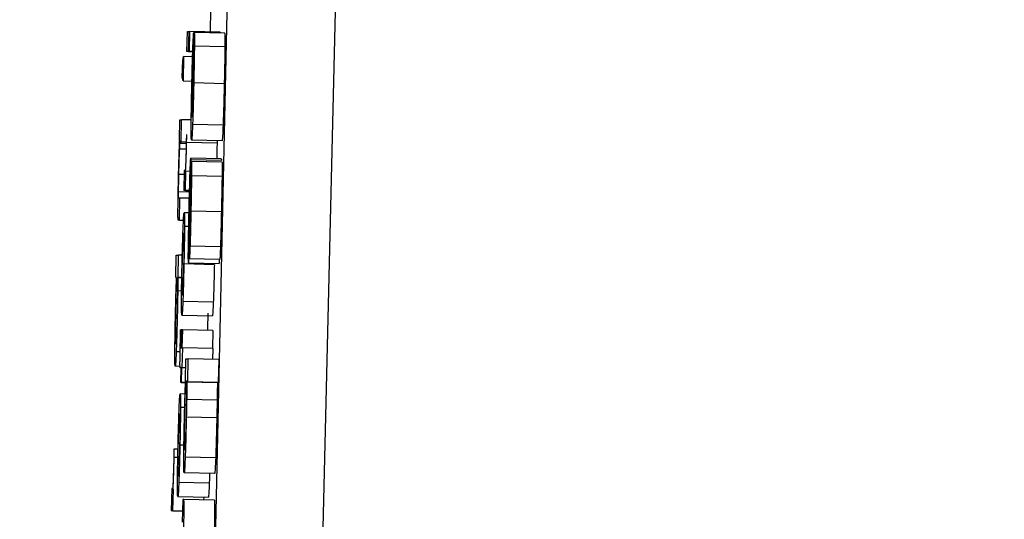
# Model space of a CAD drawing. Header units: inches. Extents: x 170 to 288, y 234 to 248.
# Tile 336 of 480: x 234.8075 to 234.8287, y 243.894 to 243.9047. Entities that reach past the tile are written whole.
import ezdxf

# ---------------------------------------------------------------- set-up
doc = ezdxf.new("R2010")
doc.units = ezdxf.units.IN
doc.header["$LTSCALE"] = 0.25
doc.header["$MEASUREMENT"] = 0
doc.layers.add('ANNOTATIONS', color=1, linetype='Continuous')
doc.layers.add('STANDARD Z GUIDE MOTOR LH', color=7, linetype='Continuous')
doc.styles.add('ARIAL', font='arial.ttf', dxfattribs={"height": 0.09375})
doc.dimstyles.new('STANDARD$0', dxfattribs={"dimtxt": 0.09375, "dimasz": 0.09375, "dimexe": 0.03125, "dimexo": 0.046875, "dimgap": 0.09, "dimtad": 0, "dimtih": 1, "dimtoh": 1, "dimdec": 4, "dimzin": 0, "dimdsep": 46, "dimtxsty": 'ARIAL', "dimcen": 0.09, "dimadec": 0, "dimazin": 0, "dimtfac": 1, "dimtdec": 4, "dimtofl": 0, "dimtmove": 0, "dimatfit": 1, "dimfxl": 1, "dimtolj": 1, "dimtzin": 0, "dimarcsym": 0})

# ---------------------------------------------------------------- blocks, each defined once
blk = doc.blocks.new('*D51')
at = {"layer": 'ANNOTATIONS', "color": 0, "lineweight": -2, "transparency": 16777216}
for p, q in [((234.124623, 244.143778), (235.83956, 244.143778)), ((235.80831, 244.050028), (235.80831, 242.280117)), ((235.80831, 240.233194), (235.80831, 242.003105)), ((234.530873, 240.139444), (235.83956, 240.139444))]:
    blk.add_line(p, q, dxfattribs=at)
at = {"layer": 'ANNOTATIONS', "color": 0, "transparency": 16777216}
for points in [[(235.792685, 244.050028), (235.823935, 244.050028), (235.80831, 244.143778)], [(235.792685, 240.233194), (235.823935, 240.233194), (235.80831, 240.139444)]]:
    blk.add_solid(points, dxfattribs=at)
at = {"layer": 'defpoints', "color": 0, "transparency": 16777216}
for p in [(234.077748, 244.143778), (235.80831, 244.143778), (234.483998, 240.139444)]:
    blk.add_point(p, dxfattribs=at)
at = {"layer": 'ANNOTATIONS', "color": 0, "transparency": 16777216, "insert": (235.80831, 242.141611), "char_height": 0.09375, "attachment_point": 5, "style": 'ARIAL'}
blk.add_mtext('\\A1;OPENING HEIGHT', dxfattribs=at)

msp = doc.modelspace()

# ---------------------------------------------------------------- linework, layer by layer
at = {"layer": 'STANDARD Z GUIDE MOTOR LH'}
for p, q in [((234.810313, 243.829103), (234.812678, 243.937195)), ((234.815066, 243.937238), (234.812482, 243.829118)), ((234.811614, 243.904967), (234.811603, 243.904478)), ((234.811105, 243.904057), (234.811115, 243.904488)), ((234.811115, 243.904488), (234.811151, 243.904488)), ((234.811142, 243.904057), (234.811151, 243.904488)), ((234.811148, 243.904057), (234.811158, 243.904488)), ((234.811158, 243.904488), (234.811151, 243.904488)), ((234.811165, 243.904488), (234.811155, 243.904057)), ((234.811158, 243.904488), (234.811165, 243.904488)), ((234.811821, 243.904474), (234.811165, 243.904488)), ((234.811252, 243.904464), (234.811241, 243.903973)), ((234.811252, 243.903973), (234.811263, 243.904464)), ((234.811263, 243.904464), (234.811252, 243.904464)), ((234.811919, 243.904449), (234.811263, 243.904464)), ((234.811821, 243.904474), (234.81182, 243.904451)), ((234.811923, 243.904155), (234.811267, 243.904169)), ((234.811007, 243.903505), (234.811015, 243.903867)), ((234.811015, 243.903867), (234.811035, 243.903947)), ((234.811035, 243.903947), (234.811023, 243.903426)), ((234.811228, 243.903943), (234.811035, 243.903947)), ((234.811232, 243.904054), (234.811105, 243.904057)), ((234.811142, 243.904057), (234.811105, 243.904057)), ((234.811142, 243.904057), (234.811232, 243.904055)), ((234.811232, 243.904055), (234.811148, 243.904057)), ((234.811155, 243.904057), (234.811148, 243.904057)), ((234.811155, 243.904057), (234.811232, 243.904056)), ((234.811023, 243.903426), (234.811007, 243.903505)), ((234.811023, 243.903426), (234.811214, 243.903421)), ((234.811909, 243.903365), (234.811253, 243.90338)), ((234.810944, 243.902146), (234.810954, 243.90259)), ((234.810954, 243.90259), (234.810991, 243.90259)), ((234.81098, 243.902111), (234.810991, 243.90259)), ((234.811199, 243.902586), (234.810991, 243.90259)), ((234.811884, 243.902473), (234.811228, 243.902488)), ((234.811103, 243.902262), (234.811096, 243.902262)), ((234.81095, 243.902146), (234.810944, 243.902146)), ((234.811089, 243.901953), (234.810949, 243.901957)), ((234.811092, 243.902078), (234.810955, 243.902081)), ((234.810962, 243.902111), (234.81098, 243.902111)), ((234.811092, 243.902108), (234.810962, 243.902111)), ((234.811092, 243.902109), (234.81098, 243.902111)), ((234.811755, 243.902088), (234.811099, 243.902102)), ((234.811861, 243.902136), (234.811205, 243.90215)), ((234.811756, 243.902138), (234.811755, 243.902088)), ((234.811846, 243.901745), (234.81119, 243.901759)), ((234.811848, 243.901709), (234.811192, 243.901723)), ((234.811193, 243.901199), (234.811204, 243.90169)), ((234.811204, 243.90169), (234.811205, 243.90169)), ((234.811861, 243.901676), (234.811205, 243.90169)), ((234.811046, 243.90141), (234.810933, 243.901413)), ((234.811048, 243.901498), (234.811038, 243.901067)), ((234.811067, 243.901498), (234.811048, 243.901498)), ((234.811075, 243.901067), (234.811084, 243.90148)), ((234.811084, 243.90148), (234.811078, 243.90148)), ((234.811175, 243.901478), (234.811084, 243.90148)), ((234.811199, 243.90149), (234.811192, 243.901491)), ((234.811862, 243.901368), (234.811206, 243.901383)), ((234.811162, 243.901029), (234.810926, 243.901034)), ((234.810953, 243.900904), (234.81093, 243.900904)), ((234.810943, 243.900425), (234.810953, 243.900904)), ((234.811159, 243.9009), (234.810953, 243.900904)), ((234.811075, 243.901067), (234.811038, 243.901067)), ((234.811163, 243.901065), (234.811038, 243.901067)), ((234.811075, 243.901067), (234.811163, 243.901066)), ((234.811181, 243.9009), (234.811175, 243.900537)), ((234.811163, 243.900315), (234.811174, 243.900849)), ((234.811151, 243.900585), (234.811046, 243.900587)), ((234.81117, 243.900667), (234.811159, 243.900668)), ((234.811848, 243.900607), (234.811192, 243.900622)), ((234.810943, 243.900425), (234.810919, 243.900425)), ((234.811032, 243.900423), (234.810919, 243.900425)), ((234.810943, 243.900425), (234.811032, 243.900423)), ((234.811145, 243.900293), (234.811054, 243.900295)), ((234.811168, 243.900098), (234.811169, 243.900087)), ((234.811152, 243.900003), (234.811141, 243.899512)), ((234.811828, 243.899855), (234.811172, 243.89987)), ((234.810864, 243.899196), (234.810875, 243.899675)), ((234.810875, 243.899675), (234.810926, 243.899675)), ((234.810916, 243.899196), (234.810926, 243.899675)), ((234.811007, 243.899673), (234.810926, 243.899675)), ((234.811697, 243.89947), (234.811041, 243.899485)), ((234.811141, 243.899512), (234.811797, 243.899498)), ((234.811814, 243.899582), (234.811158, 243.899597)), ((234.811799, 243.899582), (234.811797, 243.899498)), ((234.810883, 243.899196), (234.810864, 243.899196)), ((234.810911, 243.899196), (234.810916, 243.899196)), ((234.810911, 243.899196), (234.810996, 243.899194)), ((234.810996, 243.899194), (234.810916, 243.899196)), ((234.810992, 243.898902), (234.810909, 243.898904)), ((234.811674, 243.898664), (234.811018, 243.898679)), ((234.810998, 243.898381), (234.811653, 243.898366)), ((234.810971, 243.898069), (234.810977, 243.898069)), ((234.811003, 243.898068), (234.810977, 243.898069)), ((234.810994, 243.89768), (234.811003, 243.898069)), ((234.811008, 243.898069), (234.811, 243.89768)), ((234.811003, 243.898069), (234.811008, 243.898069)), ((234.811664, 243.898054), (234.811008, 243.898069)), ((234.811664, 243.898054), (234.811656, 243.897666)), ((234.810995, 243.897737), (234.81097, 243.897738)), ((234.810999, 243.897909), (234.810973, 243.897909)), ((234.81096, 243.897593), (234.810876, 243.897595)), ((234.810972, 243.89768), (234.810994, 243.89768)), ((234.811009, 243.89768), (234.811, 243.897249)), ((234.811, 243.89768), (234.811009, 243.89768)), ((234.811665, 243.897666), (234.811009, 243.89768)), ((234.811665, 243.897666), (234.81166, 243.89743)), ((234.811072, 243.896974), (234.811082, 243.897442)), ((234.811082, 243.897442), (234.811134, 243.897442)), ((234.811123, 243.896951), (234.811134, 243.897442)), ((234.81179, 243.897427), (234.811134, 243.897442)), ((234.81179, 243.897427), (234.811779, 243.896936)), ((234.810958, 243.897281), (234.810854, 243.897283)), ((234.810985, 243.897249), (234.810963, 243.897249)), ((234.810985, 243.897249), (234.810963, 243.897249)), ((234.810978, 243.896935), (234.810985, 243.897249)), ((234.81099, 243.897249), (234.810983, 243.896935)), ((234.811, 243.897249), (234.81099, 243.897249)), ((234.811078, 243.897247), (234.81099, 243.897249)), ((234.811078, 243.897248), (234.811, 243.897249)), ((234.810983, 243.896935), (234.810978, 243.896935)), ((234.811075, 243.896933), (234.810978, 243.896935)), ((234.810983, 243.896935), (234.811075, 243.896933)), ((234.811077, 243.896974), (234.811072, 243.896974)), ((234.811106, 243.896951), (234.811123, 243.896951)), ((234.811106, 243.896951), (234.811762, 243.896936)), ((234.811779, 243.896936), (234.811123, 243.896951)), ((234.811779, 243.896936), (234.811762, 243.896936)), ((234.811067, 243.896686), (234.81096, 243.896688)), ((234.811757, 243.896557), (234.811101, 243.896572)), ((234.811058, 243.896394), (234.810967, 243.896396)), ((234.811749, 243.896177), (234.811093, 243.896192)), ((234.810834, 243.8955), (234.810827, 243.8955)), ((234.810914, 243.895498), (234.810834, 243.8955)), ((234.811042, 243.895584), (234.810954, 243.895586)), ((234.81091, 243.895321), (234.810831, 243.895323)), ((234.811725, 243.89531), (234.811069, 243.895325)), ((234.811702, 243.894976), (234.811046, 243.89499)), ((234.811587, 243.894765), (234.810931, 243.89478)), ((234.810778, 243.894652), (234.810767, 243.894173)), ((234.810797, 243.894652), (234.810778, 243.894652)), ((234.810804, 243.894173), (234.810814, 243.894632)), ((234.810814, 243.894632), (234.810808, 243.894632)), ((234.810911, 243.894482), (234.811567, 243.894467)), ((234.811015, 243.89442), (234.811004, 243.893929)), ((234.81104, 243.89442), (234.811015, 243.89442)), ((234.811696, 243.894405), (234.81104, 243.89442)), ((234.811467, 243.894469), (234.811465, 243.894411)), ((234.810804, 243.894173), (234.810767, 243.894173)), ((234.81101, 243.894168), (234.810767, 243.894173)), ((234.810804, 243.894173), (234.81101, 243.894168))]:
    msp.add_line(p, q, dxfattribs=at)
for points, knots in [([(234.811233, 243.904098), (234.811235, 243.904157), (234.811241, 243.904309), (234.811247, 243.904418), (234.811251, 243.904452), (234.811252, 243.904464)], [0, 0, 0, 0, 0.29747, 0.759788, 1, 1, 1, 1]), ([(234.811263, 243.904464), (234.811264, 243.904458), (234.811267, 243.904443), (234.811268, 243.904337), (234.811267, 243.904216), (234.811267, 243.904169)], [0, 0, 0, 0, 0.310645, 0.736942, 1, 1, 1, 1]), ([(234.811919, 243.904449), (234.81192, 243.904443), (234.811923, 243.904428), (234.811924, 243.904322), (234.811923, 243.904201), (234.811923, 243.904155)], [0, 0, 0, 0, 0.310645, 0.736942, 1, 1, 1, 1]), ([(234.811212, 243.903342), (234.811216, 243.903475), (234.811221, 243.903721), (234.811229, 243.90397), (234.811232, 243.904076), (234.811233, 243.904098)], [0, 0, 0, 0, 0.4847839, 0.8900819, 1, 1, 1, 1]), ([(234.811267, 243.904169), (234.811266, 243.904088), (234.811264, 243.903925), (234.811259, 243.90364), (234.811255, 243.903458), (234.811253, 243.90338)], [0, 0, 0, 0, 0.365736, 0.730289, 1, 1, 1, 1]), ([(234.811923, 243.904155), (234.811922, 243.904073), (234.81192, 243.903911), (234.811915, 243.903626), (234.811911, 243.903443), (234.811909, 243.903365)], [0, 0, 0, 0, 0.3657373, 0.730288, 1, 1, 1, 1]), ([(234.811241, 243.903973), (234.811239, 243.903946), (234.811236, 243.903895), (234.811231, 243.903801), (234.811229, 243.903731), (234.811229, 243.903717)], [0, 0, 0, 0, 0.4853513, 0.8993161, 1, 1, 1, 1]), ([(234.811254, 243.903742), (234.811254, 243.903772), (234.811255, 243.903862), (234.811254, 243.903927), (234.811253, 243.90396), (234.811252, 243.903973)], [0, 0, 0, 0, 0.239236, 0.7007, 1, 1, 1, 1]), ([(234.811229, 243.903717), (234.811227, 243.903667), (234.811224, 243.903565), (234.81122, 243.903421), (234.811218, 243.903342), (234.811218, 243.903324)], [0, 0, 0, 0, 0.437438, 0.874699, 1, 1, 1, 1]), ([(234.811247, 243.903354), (234.811249, 243.903444), (234.811252, 243.903584), (234.811253, 243.9037), (234.811254, 243.903742)], [0, 0, 0, 0, 0.637135, 1, 1, 1, 1]), ([(234.811198, 243.902465), (234.811199, 243.902545), (234.8112, 243.902706), (234.811206, 243.903024), (234.81121, 243.90324), (234.811212, 243.903342)], [0, 0, 0, 0, 0.344912, 0.690117, 1, 1, 1, 1]), ([(234.811218, 243.903324), (234.811216, 243.903252), (234.811214, 243.903119), (234.811211, 243.902945), (234.81121, 243.902857), (234.81121, 243.902819), (234.81121, 243.902815)], [0, 0, 0, 0, 0.357957, 0.660976, 0.96345, 1, 1, 1, 1]), ([(234.811253, 243.90338), (234.81125, 243.903247), (234.811244, 243.902981), (234.811235, 243.902675), (234.81123, 243.902537), (234.811228, 243.902488)], [0, 0, 0, 0, 0.390224, 0.782938, 1, 1, 1, 1]), ([(234.811231, 243.902828), (234.811233, 243.902873), (234.811236, 243.902956), (234.811242, 243.903135), (234.811245, 243.903271), (234.811247, 243.903344), (234.811247, 243.903354)], [0, 0, 0, 0, 0.353615, 0.652517, 0.950859, 1, 1, 1, 1]), ([(234.811909, 243.903365), (234.811906, 243.903233), (234.8119, 243.902967), (234.811891, 243.902661), (234.811885, 243.902522), (234.811884, 243.902473)], [0, 0, 0, 0, 0.3902258, 0.7829398, 1, 1, 1, 1]), ([(234.81121, 243.902815), (234.811211, 243.902757), (234.811211, 243.90265), (234.811215, 243.902644), (234.811216, 243.902641)], [0, 0, 0, 0, 0.540879, 1, 1, 1, 1]), ([(234.811216, 243.902641), (234.811218, 243.902645), (234.81122, 243.902652), (234.811225, 243.90271), (234.811229, 243.902788), (234.811231, 243.902828)], [0, 0, 0, 0, 0.379762, 0.684008, 1, 1, 1, 1]), ([(234.811205, 243.90215), (234.811203, 243.90216), (234.811198, 243.902177), (234.811198, 243.902376), (234.811198, 243.902465)], [0, 0, 0, 0, 0.554358, 1, 1, 1, 1]), ([(234.811228, 243.902488), (234.811225, 243.902421), (234.811218, 243.902252), (234.811211, 243.902162), (234.811207, 243.902153), (234.811205, 243.90215)], [0, 0, 0, 0, 0.305468, 0.770345, 1, 1, 1, 1]), ([(234.811884, 243.902473), (234.811881, 243.902406), (234.811874, 243.902238), (234.811866, 243.902147), (234.811863, 243.902139), (234.811861, 243.902136)], [0, 0, 0, 0, 0.305468, 0.770346, 1, 1, 1, 1]), ([(234.811096, 243.902262), (234.811095, 243.902246), (234.811095, 243.902216), (234.811094, 243.902166), (234.811093, 243.902132), (234.811093, 243.902113)], [0, 0, 0, 0, 0.309954, 0.619769, 1, 1, 1, 1]), ([(234.811099, 243.902102), (234.8111, 243.90212), (234.8111, 243.902156), (234.811101, 243.902209), (234.811102, 243.902244), (234.811103, 243.902262)], [0, 0, 0, 0, 0.337475, 0.668309, 1, 1, 1, 1]), ([(234.810925, 243.901313), (234.810928, 243.901446), (234.810933, 243.901669), (234.810941, 243.90194), (234.810947, 243.902076), (234.810949, 243.902132), (234.81095, 243.902146)], [0, 0, 0, 0, 0.386091, 0.6486408, 0.9107372, 1, 1, 1, 1]), ([(234.810933, 243.901413), (234.810934, 243.901483), (234.810938, 243.901624), (234.810943, 243.901817), (234.810947, 243.901909), (234.810949, 243.901957)], [0, 0, 0, 0, 0.327074, 0.655203, 1, 1, 1, 1]), ([(234.810949, 243.901957), (234.81095, 243.901981), (234.810952, 243.902038), (234.810954, 243.902066), (234.810955, 243.902081)], [0, 0, 0, 0, 0.4386613, 1, 1, 1, 1]), ([(234.810955, 243.902081), (234.810957, 243.902091), (234.810959, 243.90211), (234.810961, 243.902111), (234.810962, 243.902111)], [0, 0, 0, 0, 0.497048, 1, 1, 1, 1]), ([(234.811093, 243.902113), (234.811091, 243.902044), (234.811088, 243.901905), (234.811082, 243.901727), (234.811079, 243.90165), (234.811078, 243.901615)], [0, 0, 0, 0, 0.3499991, 0.7029576, 1, 1, 1, 1]), ([(234.811078, 243.90148), (234.811082, 243.901562), (234.811087, 243.901675), (234.811095, 243.901916), (234.811098, 243.902039), (234.811099, 243.902102)], [0, 0, 0, 0, 0.564948, 0.776288, 1, 1, 1, 1]), ([(234.811755, 243.902088), (234.811754, 243.902033), (234.811751, 243.901924), (234.811748, 243.901806), (234.811746, 243.901758), (234.811746, 243.901747)], [0, 0, 0, 0, 0.434464, 0.86775, 1, 1, 1, 1]), ([(234.811174, 243.901463), (234.811177, 243.901532), (234.811182, 243.901671), (234.811187, 243.901751), (234.811189, 243.901757), (234.81119, 243.901759)], [0, 0, 0, 0, 0.406794, 0.816667, 1, 1, 1, 1]), ([(234.81119, 243.901759), (234.81119, 243.901758), (234.811191, 243.901756), (234.811192, 243.901735), (234.811192, 243.901723)], [0, 0, 0, 0, 0.432016, 1, 1, 1, 1]), ([(234.811846, 243.901745), (234.811846, 243.901744), (234.811847, 243.901741), (234.811848, 243.90172), (234.811848, 243.901709)], [0, 0, 0, 0, 0.43149, 1, 1, 1, 1]), ([(234.811078, 243.901615), (234.811077, 243.901589), (234.811072, 243.901503), (234.811069, 243.9015), (234.811067, 243.901498)], [0, 0, 0, 0, 0.302132, 1, 1, 1, 1]), ([(234.811192, 243.901723), (234.811193, 243.901696), (234.811193, 243.901647), (234.811192, 243.901538), (234.811192, 243.901491)], [0, 0, 0, 0, 0.566291, 1, 1, 1, 1]), ([(234.811205, 243.90169), (234.811206, 243.901678), (234.811207, 243.901655), (234.811207, 243.901532), (234.811206, 243.901427), (234.811206, 243.901383)], [0, 0, 0, 0, 0.36849, 0.73707, 1, 1, 1, 1]), ([(234.811861, 243.901676), (234.811862, 243.901664), (234.811863, 243.90164), (234.811863, 243.901517), (234.811862, 243.901412), (234.811862, 243.901368)], [0, 0, 0, 0, 0.368196, 0.736947, 1, 1, 1, 1]), ([(234.810926, 243.901034), (234.810927, 243.90107), (234.810927, 243.901141), (234.81093, 243.901276), (234.810932, 243.901368), (234.810933, 243.901413)], [0, 0, 0, 0, 0.336122, 0.671066, 1, 1, 1, 1]), ([(234.811152, 243.900642), (234.811156, 243.90079), (234.811162, 243.901048), (234.81117, 243.901323), (234.811173, 243.901435), (234.811174, 243.901463)], [0, 0, 0, 0, 0.504591, 0.879431, 1, 1, 1, 1]), ([(234.811192, 243.901491), (234.811191, 243.901429), (234.811188, 243.901243), (234.811184, 243.901037), (234.811181, 243.9009)], [0, 0, 0, 0, 0.332453, 1, 1, 1, 1]), ([(234.811206, 243.901383), (234.811205, 243.901316), (234.811202, 243.901139), (234.811197, 243.900869), (234.811193, 243.90068), (234.811192, 243.900622)], [0, 0, 0, 0, 0.296431, 0.781292, 1, 1, 1, 1]), ([(234.811862, 243.901368), (234.811861, 243.901301), (234.811858, 243.901125), (234.811853, 243.900854), (234.811849, 243.900666), (234.811848, 243.900607)], [0, 0, 0, 0, 0.296596, 0.781315, 1, 1, 1, 1]), ([(234.810914, 243.900662), (234.810914, 243.900733), (234.810916, 243.900875), (234.81092, 243.90111), (234.810924, 243.901256), (234.810925, 243.901313)], [0, 0, 0, 0, 0.378555, 0.755746, 1, 1, 1, 1]), ([(234.81117, 243.90111), (234.811168, 243.901047), (234.811164, 243.90091), (234.811161, 243.900753), (234.811159, 243.900668)], [0, 0, 0, 0, 0.455372, 1, 1, 1, 1]), ([(234.811178, 243.901268), (234.811177, 243.901265), (234.811176, 243.901258), (234.811173, 243.901198), (234.811171, 243.901139), (234.81117, 243.90111)], [0, 0, 0, 0, 0.339334, 0.6798, 1, 1, 1, 1]), ([(234.811174, 243.900849), (234.811175, 243.900901), (234.811176, 243.901007), (234.811178, 243.901104), (234.811179, 243.901153)], [0, 0, 0, 0, 0.496089, 1, 1, 1, 1]), ([(234.811179, 243.901247), (234.811179, 243.901251), (234.811179, 243.901257), (234.811178, 243.901266), (234.811178, 243.901268), (234.811178, 243.901268)], [0, 0, 0, 0, 0.30668, 0.61346, 1, 1, 1, 1]), ([(234.811179, 243.901153), (234.811179, 243.90117), (234.811179, 243.901214), (234.811179, 243.901235), (234.811179, 243.901247)], [0, 0, 0, 0, 0.385714, 1, 1, 1, 1]), ([(234.811194, 243.90109), (234.811194, 243.901107), (234.811194, 243.901148), (234.811194, 243.901179), (234.811193, 243.901192), (234.811193, 243.901199)], [0, 0, 0, 0, 0.2798864, 0.6354223, 1, 1, 1, 1]), ([(234.81093, 243.900904), (234.810929, 243.900908), (234.810927, 243.900914), (234.810926, 243.900979), (234.810926, 243.901021), (234.810926, 243.901034)], [0, 0, 0, 0, 0.611493, 0.886775, 1, 1, 1, 1]), ([(234.811191, 243.90088), (234.811192, 243.900936), (234.811193, 243.901013), (234.811194, 243.901074), (234.811194, 243.90109)], [0, 0, 0, 0, 0.734504, 1, 1, 1, 1]), ([(234.811186, 243.900604), (234.811187, 243.90065), (234.811189, 243.900744), (234.81119, 243.900834), (234.811191, 243.90088)], [0, 0, 0, 0, 0.494077, 1, 1, 1, 1]), ([(234.810919, 243.900425), (234.810917, 243.900431), (234.810915, 243.90044), (234.810913, 243.900526), (234.810913, 243.900622), (234.810914, 243.900662)], [0, 0, 0, 0, 0.470194, 0.777158, 1, 1, 1, 1]), ([(234.811025, 243.900282), (234.811028, 243.900337), (234.811034, 243.900487), (234.811041, 243.900575), (234.811045, 243.900584), (234.811046, 243.900587)], [0, 0, 0, 0, 0.264209, 0.726562, 1, 1, 1, 1]), ([(234.811046, 243.900587), (234.811049, 243.900578), (234.811054, 243.900561), (234.811054, 243.900376), (234.811054, 243.900295)], [0, 0, 0, 0, 0.564671, 1, 1, 1, 1]), ([(234.811137, 243.899803), (234.811138, 243.899891), (234.811141, 243.900104), (234.811147, 243.900409), (234.811152, 243.9006), (234.811152, 243.900642)], [0, 0, 0, 0, 0.355636, 0.857856, 1, 1, 1, 1]), ([(234.811159, 243.900668), (234.811157, 243.900605), (234.811154, 243.900461), (234.811151, 243.9003), (234.81115, 243.900217), (234.81115, 243.900202)], [0, 0, 0, 0, 0.384731, 0.89132, 1, 1, 1, 1]), ([(234.811175, 243.900537), (234.811173, 243.900474), (234.811171, 243.90036), (234.811169, 243.900231), (234.811168, 243.900177), (234.811168, 243.900166)], [0, 0, 0, 0, 0.4936643, 0.8941726, 1, 1, 1, 1]), ([(234.811192, 243.900622), (234.811189, 243.900478), (234.811183, 243.90023), (234.811176, 243.899982), (234.811172, 243.899885), (234.811172, 243.89987)], [0, 0, 0, 0, 0.534579, 0.926298, 1, 1, 1, 1]), ([(234.811176, 243.900228), (234.811177, 243.900281), (234.811181, 243.900398), (234.811184, 243.900531), (234.811186, 243.900604)], [0, 0, 0, 0, 0.45807, 1, 1, 1, 1]), ([(234.811848, 243.900607), (234.811844, 243.900464), (234.811839, 243.900215), (234.811832, 243.899967), (234.811828, 243.89987), (234.811828, 243.899855)], [0, 0, 0, 0, 0.534581, 0.9263, 1, 1, 1, 1]), ([(234.811002, 243.899485), (234.811005, 243.8996), (234.81101, 243.89983), (234.811019, 243.900106), (234.811023, 243.900232), (234.811025, 243.900282)], [0, 0, 0, 0, 0.374358, 0.750798, 1, 1, 1, 1]), ([(234.811054, 243.900295), (234.811053, 243.900224), (234.811052, 243.900081), (234.811048, 243.899786), (234.811043, 243.899583), (234.811041, 243.899485)], [0, 0, 0, 0, 0.341486, 0.684051, 1, 1, 1, 1]), ([(234.811156, 243.899857), (234.811157, 243.899917), (234.811159, 243.900061), (234.811162, 243.900221), (234.811163, 243.900315)], [0, 0, 0, 0, 0.413663, 1, 1, 1, 1]), ([(234.811022, 243.899968), (234.811024, 243.900012), (234.81103, 243.900136), (234.811034, 243.900154), (234.811037, 243.900156), (234.811037, 243.900156)], [0, 0, 0, 0, 0.333543, 0.9220056, 1, 1, 1, 1]), ([(234.811037, 243.900156), (234.811038, 243.900152), (234.811041, 243.900144), (234.811043, 243.90007), (234.811043, 243.899989), (234.811043, 243.899979)], [0, 0, 0, 0, 0.409067, 0.922525, 1, 1, 1, 1]), ([(234.81115, 243.900202), (234.81115, 243.900167), (234.811149, 243.900087), (234.81115, 243.900026), (234.811151, 243.900011), (234.811152, 243.900003)], [0, 0, 0, 0, 0.2939368, 0.6676051, 1, 1, 1, 1]), ([(234.811168, 243.900166), (234.811168, 243.900153), (234.811168, 243.90012), (234.811168, 243.900106), (234.811168, 243.900098)], [0, 0, 0, 0, 0.388794, 1, 1, 1, 1]), ([(234.811169, 243.900087), (234.81117, 243.90009), (234.811171, 243.900096), (234.811173, 243.900149), (234.811175, 243.900202), (234.811176, 243.900228)], [0, 0, 0, 0, 0.33185, 0.664561, 1, 1, 1, 1]), ([(234.811008, 243.899485), (234.811009, 243.899551), (234.811013, 243.899682), (234.811018, 243.899851), (234.811021, 243.899931), (234.811022, 243.899968)], [0, 0, 0, 0, 0.347895, 0.6975795, 1, 1, 1, 1]), ([(234.811043, 243.899979), (234.811043, 243.899937), (234.811042, 243.899853), (234.811039, 243.899673), (234.811037, 243.899545), (234.811035, 243.899483)], [0, 0, 0, 0, 0.339239, 0.680219, 1, 1, 1, 1]), ([(234.811155, 243.899634), (234.811155, 243.899659), (234.811154, 243.899707), (234.811155, 243.899809), (234.811156, 243.899857)], [0, 0, 0, 0, 0.531839, 1, 1, 1, 1]), ([(234.811172, 243.89987), (234.81117, 243.89981), (234.811166, 243.899689), (234.811161, 243.899607), (234.811158, 243.8996), (234.811158, 243.899597)], [0, 0, 0, 0, 0.369272, 0.739686, 1, 1, 1, 1]), ([(234.811828, 243.899855), (234.811826, 243.899795), (234.811821, 243.899675), (234.811817, 243.899593), (234.811814, 243.899585), (234.811814, 243.899582)], [0, 0, 0, 0, 0.369274, 0.739684, 1, 1, 1, 1]), ([(234.811141, 243.899512), (234.811139, 243.899522), (234.811136, 243.89954), (234.811136, 243.899676), (234.811137, 243.899773), (234.811137, 243.899803)], [0, 0, 0, 0, 0.499338, 0.84121, 1, 1, 1, 1]), ([(234.811158, 243.899597), (234.811157, 243.899598), (234.811156, 243.8996), (234.811155, 243.899622), (234.811155, 243.899634)], [0, 0, 0, 0, 0.444739, 1, 1, 1, 1]), ([(234.81099, 243.898685), (234.81099, 243.898763), (234.810991, 243.898918), (234.810996, 243.899212), (234.811001, 243.899405), (234.811002, 243.899485)], [0, 0, 0, 0, 0.368162, 0.738083, 1, 1, 1, 1]), ([(234.811001, 243.899), (234.811001, 243.899047), (234.811001, 243.899143), (234.811004, 243.899324), (234.811007, 243.899441), (234.811008, 243.899485)], [0, 0, 0, 0, 0.382074, 0.767064, 1, 1, 1, 1]), ([(234.811035, 243.899483), (234.811033, 243.899395), (234.81103, 243.899247), (234.811024, 243.899068), (234.811019, 243.898934), (234.811013, 243.898827), (234.811009, 243.898817), (234.811007, 243.898812)], [0, 0, 0, 0, 0.19166, 0.321516, 0.451209, 0.660159, 1, 1, 1, 1]), ([(234.811041, 243.899485), (234.811038, 243.899363), (234.811033, 243.899119), (234.811024, 243.898842), (234.81102, 243.89872), (234.811018, 243.898679)], [0, 0, 0, 0, 0.395691, 0.794497, 1, 1, 1, 1]), ([(234.811697, 243.89947), (234.811694, 243.899349), (234.811688, 243.899104), (234.81168, 243.898828), (234.811676, 243.898706), (234.811674, 243.898664)], [0, 0, 0, 0, 0.395722, 0.794728, 1, 1, 1, 1]), ([(234.81086, 243.898415), (234.810863, 243.898524), (234.810868, 243.898743), (234.810876, 243.899016), (234.810881, 243.899141), (234.810883, 243.899196)], [0, 0, 0, 0, 0.358625, 0.71917, 1, 1, 1, 1]), ([(234.810867, 243.898468), (234.810869, 243.898546), (234.810872, 243.89869), (234.810878, 243.89888), (234.810881, 243.898963), (234.810883, 243.899004)], [0, 0, 0, 0, 0.376481, 0.692626, 1, 1, 1, 1]), ([(234.810883, 243.899004), (234.810885, 243.899059), (234.810891, 243.899182), (234.810895, 243.899189), (234.810897, 243.899193)], [0, 0, 0, 0, 0.456579, 1, 1, 1, 1]), ([(234.810903, 243.899018), (234.810903, 243.89897), (234.810902, 243.898875), (234.810899, 243.898681), (234.810896, 243.898549), (234.810895, 243.89849)], [0, 0, 0, 0, 0.356732, 0.715958, 1, 1, 1, 1]), ([(234.810897, 243.899193), (234.810899, 243.89919), (234.810902, 243.899182), (234.810903, 243.899111), (234.810903, 243.89903), (234.810903, 243.899018)], [0, 0, 0, 0, 0.407717, 0.912488, 1, 1, 1, 1]), ([(234.810911, 243.899196), (234.810911, 243.899168), (234.810911, 243.899095), (234.810909, 243.898977), (234.810909, 243.898904)], [0, 0, 0, 0, 0.385525, 1, 1, 1, 1]), ([(234.811007, 243.898812), (234.811005, 243.898815), (234.811002, 243.898822), (234.811, 243.898891), (234.811001, 243.898984), (234.811001, 243.899)], [0, 0, 0, 0, 0.37495, 0.89709, 1, 1, 1, 1]), ([(234.810909, 243.898904), (234.810908, 243.898848), (234.810905, 243.898702), (234.810902, 243.898539), (234.8109, 243.898438)], [0, 0, 0, 0, 0.382171, 1, 1, 1, 1]), ([(234.810998, 243.898381), (234.810996, 243.898385), (234.810992, 243.898397), (234.810989, 243.898505), (234.81099, 243.898651), (234.81099, 243.898685)], [0, 0, 0, 0, 0.3324312, 0.8446642, 1, 1, 1, 1]), ([(234.811018, 243.898679), (234.811016, 243.898624), (234.81101, 243.898477), (234.811003, 243.898392), (234.810999, 243.898384), (234.810998, 243.898381)], [0, 0, 0, 0, 0.27105, 0.727136, 1, 1, 1, 1]), ([(234.811674, 243.898664), (234.811672, 243.898609), (234.811665, 243.898463), (234.811659, 243.898378), (234.811655, 243.898369), (234.811653, 243.898366)], [0, 0, 0, 0, 0.271232, 0.727204, 1, 1, 1, 1]), ([(234.810847, 243.897591), (234.810848, 243.897672), (234.810849, 243.897834), (234.810854, 243.898135), (234.810859, 243.898331), (234.81086, 243.898415)], [0, 0, 0, 0, 0.3639312, 0.7286029, 1, 1, 1, 1]), ([(234.810865, 243.897762), (234.810863, 243.897768), (234.81086, 243.897778), (234.810859, 243.897889), (234.810859, 243.898025), (234.810862, 243.898222), (234.810865, 243.898379), (234.810867, 243.898468)], [0, 0, 0, 0, 0.343698, 0.518152, 0.663643, 0.80968, 1, 1, 1, 1]), ([(234.8109, 243.898438), (234.810897, 243.898314), (234.810891, 243.898065), (234.810882, 243.897775), (234.810877, 243.897644), (234.810876, 243.897595)], [0, 0, 0, 0, 0.3827524, 0.7683183, 1, 1, 1, 1]), ([(234.810895, 243.89849), (234.810893, 243.898413), (234.81089, 243.898259), (234.810884, 243.898071), (234.810881, 243.897988), (234.81088, 243.897954)], [0, 0, 0, 0, 0.368469, 0.740026, 1, 1, 1, 1]), ([(234.811556, 243.898423), (234.811553, 243.898296), (234.811551, 243.898169), (234.811547, 243.898057), (234.811547, 243.898056)], [0, 0, 0, 0, 0.994011, 1, 1, 1, 1]), ([(234.81088, 243.897954), (234.810877, 243.897901), (234.810871, 243.897775), (234.810867, 243.897767), (234.810865, 243.897762)], [0, 0, 0, 0, 0.4164143, 1, 1, 1, 1]), ([(234.810964, 243.897757), (234.810965, 243.897809), (234.810967, 243.897913), (234.81097, 243.898017), (234.810971, 243.898069)], [0, 0, 0, 0, 0.499107, 1, 1, 1, 1]), ([(234.810977, 243.898069), (234.810976, 243.898051), (234.810975, 243.898016), (234.810974, 243.897963), (234.810973, 243.897927), (234.810973, 243.897909)], [0, 0, 0, 0, 0.33693, 0.667374, 1, 1, 1, 1]), ([(234.810959, 243.897496), (234.810959, 243.897519), (234.81096, 243.897567), (234.810962, 243.897654), (234.810963, 243.897718), (234.810964, 243.897757)], [0, 0, 0, 0, 0.283, 0.566148, 1, 1, 1, 1]), ([(234.810973, 243.897909), (234.810972, 243.89789), (234.810971, 243.897843), (234.81097, 243.897782), (234.81097, 243.897749), (234.81097, 243.897738)], [0, 0, 0, 0, 0.314706, 0.762899, 1, 1, 1, 1]), ([(234.81097, 243.897738), (234.81097, 243.897727), (234.81097, 243.897695), (234.810971, 243.897683), (234.810971, 243.897681), (234.810972, 243.89768)], [0, 0, 0, 0, 0.217641, 0.6495, 1, 1, 1, 1]), ([(234.810854, 243.897283), (234.810853, 243.897287), (234.810849, 243.897298), (234.810846, 243.897402), (234.810847, 243.89755), (234.810847, 243.897591)], [0, 0, 0, 0, 0.320449, 0.814008, 1, 1, 1, 1]), ([(234.810876, 243.897595), (234.810873, 243.897535), (234.810866, 243.897378), (234.810859, 243.897294), (234.810855, 243.897286), (234.810854, 243.897283)], [0, 0, 0, 0, 0.285381, 0.755076, 1, 1, 1, 1]), ([(234.810957, 243.897314), (234.810957, 243.897338), (234.810957, 243.897383), (234.810958, 243.89746), (234.810959, 243.897496)], [0, 0, 0, 0, 0.53657, 1, 1, 1, 1]), ([(234.810963, 243.897249), (234.810962, 243.897251), (234.81096, 243.897253), (234.810958, 243.897264), (234.810958, 243.897297), (234.810957, 243.897314)], [0, 0, 0, 0, 0.3923551, 0.6926499, 1, 1, 1, 1]), ([(234.811063, 243.896577), (234.811066, 243.896659), (234.81107, 243.896809), (234.811075, 243.896922), (234.811077, 243.896974)], [0, 0, 0, 0, 0.54894, 1, 1, 1, 1]), ([(234.811076, 243.896778), (234.811079, 243.896835), (234.811085, 243.896965), (234.811089, 243.896972), (234.811091, 243.896976)], [0, 0, 0, 0, 0.44492, 1, 1, 1, 1]), ([(234.811091, 243.896976), (234.811092, 243.896973), (234.811095, 243.896964), (234.811097, 243.89689), (234.811097, 243.896802), (234.811097, 243.896789)], [0, 0, 0, 0, 0.3698, 0.907428, 1, 1, 1, 1]), ([(234.811106, 243.896951), (234.811105, 243.896895), (234.811104, 243.896782), (234.811102, 243.896643), (234.811101, 243.896572)], [0, 0, 0, 0, 0.492817, 1, 1, 1, 1]), ([(234.811762, 243.896936), (234.811761, 243.89688), (234.81176, 243.896767), (234.811758, 243.896628), (234.811757, 243.896557)], [0, 0, 0, 0, 0.4928186, 1, 1, 1, 1]), ([(234.810939, 243.896384), (234.810941, 243.896438), (234.810947, 243.896588), (234.810954, 243.896676), (234.810958, 243.896685), (234.81096, 243.896688)], [0, 0, 0, 0, 0.264207, 0.726562, 1, 1, 1, 1]), ([(234.81096, 243.896688), (234.810962, 243.896679), (234.810967, 243.896662), (234.810967, 243.896477), (234.810967, 243.896396)], [0, 0, 0, 0, 0.5646723, 1, 1, 1, 1]), ([(234.81106, 243.896238), (234.811062, 243.896314), (234.811066, 243.896467), (234.811071, 243.896656), (234.811075, 243.896741), (234.811076, 243.896778)], [0, 0, 0, 0, 0.362697, 0.727826, 1, 1, 1, 1]), ([(234.811097, 243.896789), (234.811097, 243.896743), (234.811096, 243.896649), (234.811093, 243.896449), (234.81109, 243.896307), (234.811089, 243.896238)], [0, 0, 0, 0, 0.337209, 0.675993, 1, 1, 1, 1]), ([(234.811053, 243.896153), (234.811054, 243.89621), (234.811057, 243.896356), (234.811061, 243.896493), (234.811063, 243.896577)], [0, 0, 0, 0, 0.388691, 1, 1, 1, 1]), ([(234.811101, 243.896572), (234.8111, 243.896522), (234.811098, 243.896399), (234.811095, 243.896269), (234.811093, 243.896192)], [0, 0, 0, 0, 0.404774, 1, 1, 1, 1]), ([(234.811757, 243.896557), (234.811756, 243.896508), (234.811754, 243.896385), (234.811751, 243.896255), (234.811749, 243.896177)], [0, 0, 0, 0, 0.404741, 1, 1, 1, 1]), ([(234.810916, 243.895586), (234.810918, 243.895701), (234.810924, 243.895931), (234.810932, 243.896207), (234.810937, 243.896333), (234.810939, 243.896384)], [0, 0, 0, 0, 0.374356, 0.750796, 1, 1, 1, 1]), ([(234.810935, 243.896069), (234.810937, 243.896114), (234.810943, 243.896237), (234.810948, 243.896256), (234.81095, 243.896257), (234.81095, 243.896257)], [0, 0, 0, 0, 0.333541, 0.922007, 1, 1, 1, 1]), ([(234.81095, 243.896257), (234.810952, 243.896253), (234.810955, 243.896245), (234.810956, 243.896172), (234.810956, 243.896091), (234.810956, 243.89608)], [0, 0, 0, 0, 0.409067, 0.922525, 1, 1, 1, 1]), ([(234.810967, 243.896396), (234.810967, 243.896325), (234.810966, 243.896182), (234.810961, 243.895888), (234.810956, 243.895684), (234.810954, 243.895586)], [0, 0, 0, 0, 0.341485, 0.684048, 1, 1, 1, 1]), ([(234.811057, 243.895481), (234.811055, 243.89549), (234.811052, 243.895503), (234.811051, 243.895669), (234.811053, 243.895834), (234.811056, 243.896034), (234.811059, 243.896169), (234.81106, 243.896238)], [0, 0, 0, 0, 0.407749, 0.562506, 0.718806, 0.857674, 1, 1, 1, 1]), ([(234.811089, 243.896238), (234.811087, 243.896157), (234.811083, 243.895994), (234.811077, 243.895799), (234.811074, 243.895714), (234.811072, 243.89568)], [0, 0, 0, 0, 0.375268, 0.753559, 1, 1, 1, 1]), ([(234.810921, 243.895586), (234.810923, 243.895652), (234.810926, 243.895783), (234.810931, 243.895952), (234.810934, 243.896032), (234.810935, 243.896069)], [0, 0, 0, 0, 0.347897, 0.6975804, 1, 1, 1, 1]), ([(234.810956, 243.89608), (234.810956, 243.896038), (234.810956, 243.895954), (234.810953, 243.895774), (234.81095, 243.895646), (234.810949, 243.895584)], [0, 0, 0, 0, 0.339239, 0.6802193, 1, 1, 1, 1]), ([(234.811039, 243.895309), (234.81104, 243.895392), (234.811041, 243.895559), (234.811047, 243.895868), (234.811051, 243.89607), (234.811053, 243.896153)], [0, 0, 0, 0, 0.368251, 0.737649, 1, 1, 1, 1]), ([(234.811093, 243.896192), (234.81109, 243.896065), (234.811084, 243.89581), (234.811076, 243.895514), (234.81107, 243.895376), (234.811069, 243.895325)], [0, 0, 0, 0, 0.384129, 0.77026, 1, 1, 1, 1]), ([(234.811749, 243.896177), (234.811746, 243.89605), (234.81174, 243.895796), (234.811731, 243.895499), (234.811726, 243.895362), (234.811725, 243.89531)], [0, 0, 0, 0, 0.3841609, 0.7702732, 1, 1, 1, 1]), ([(234.811072, 243.89568), (234.811069, 243.895618), (234.811063, 243.895492), (234.811059, 243.895485), (234.811057, 243.895481)], [0, 0, 0, 0, 0.490643, 1, 1, 1, 1]), ([(234.810827, 243.8955), (234.810827, 243.895483), (234.810826, 243.895449), (234.810825, 243.895394), (234.810824, 243.895356), (234.810824, 243.895335)], [0, 0, 0, 0, 0.309806, 0.619493, 1, 1, 1, 1]), ([(234.810831, 243.895323), (234.810832, 243.895374), (234.810833, 243.895433), (234.810834, 243.895492), (234.810834, 243.8955)], [0, 0, 0, 0, 0.865105, 1, 1, 1, 1]), ([(234.810903, 243.894786), (234.810904, 243.894864), (234.810905, 243.895019), (234.81091, 243.895313), (234.810914, 243.895506), (234.810916, 243.895586)], [0, 0, 0, 0, 0.3681621, 0.7380817, 1, 1, 1, 1]), ([(234.810914, 243.895101), (234.810914, 243.895149), (234.810915, 243.895244), (234.810918, 243.895426), (234.81092, 243.895542), (234.810921, 243.895586)], [0, 0, 0, 0, 0.3820802, 0.767077, 1, 1, 1, 1]), ([(234.810949, 243.895584), (234.810947, 243.895496), (234.810943, 243.895348), (234.810938, 243.895169), (234.810932, 243.895035), (234.810926, 243.894928), (234.810922, 243.894919), (234.81092, 243.894913)], [0, 0, 0, 0, 0.191661, 0.321517, 0.45121, 0.66016, 1, 1, 1, 1]), ([(234.810954, 243.895586), (234.810952, 243.895465), (234.810946, 243.89522), (234.810938, 243.894944), (234.810933, 243.894821), (234.810931, 243.89478)], [0, 0, 0, 0, 0.395691, 0.794497, 1, 1, 1, 1]), ([(234.810824, 243.895335), (234.810822, 243.895251), (234.810818, 243.8951), (234.810813, 243.894905), (234.810809, 243.894822), (234.810808, 243.894781)], [0, 0, 0, 0, 0.390683, 0.70619, 1, 1, 1, 1]), ([(234.810808, 243.894632), (234.810811, 243.894705), (234.810816, 243.89482), (234.810824, 243.895055), (234.810828, 243.895219), (234.81083, 243.895309), (234.810831, 243.895323)], [0, 0, 0, 0, 0.447308, 0.699998, 0.954827, 1, 1, 1, 1]), ([(234.811046, 243.89499), (234.811044, 243.894999), (234.811039, 243.895016), (234.811039, 243.895218), (234.811039, 243.895309)], [0, 0, 0, 0, 0.545798, 1, 1, 1, 1]), ([(234.811069, 243.895325), (234.811066, 243.895264), (234.811059, 243.895104), (234.811052, 243.895005), (234.811048, 243.894994), (234.811046, 243.89499)], [0, 0, 0, 0, 0.270155, 0.708427, 1, 1, 1, 1]), ([(234.811725, 243.89531), (234.811722, 243.89525), (234.811715, 243.89509), (234.811708, 243.89499), (234.811704, 243.89498), (234.811702, 243.894976)], [0, 0, 0, 0, 0.270227, 0.708353, 1, 1, 1, 1]), ([(234.81092, 243.894913), (234.810919, 243.894916), (234.810916, 243.894924), (234.810914, 243.894992), (234.810914, 243.895085), (234.810914, 243.895101)], [0, 0, 0, 0, 0.374948, 0.897086, 1, 1, 1, 1]), ([(234.811595, 243.894978), (234.811594, 243.894949), (234.811591, 243.894864), (234.811589, 243.894805), (234.811587, 243.894765)], [0, 0, 0, 0, 0.3365961, 1, 1, 1, 1]), ([(234.810808, 243.894781), (234.810806, 243.894751), (234.810802, 243.894657), (234.810799, 243.894654), (234.810797, 243.894652)], [0, 0, 0, 0, 0.323653, 1, 1, 1, 1]), ([(234.810911, 243.894482), (234.810909, 243.894486), (234.810905, 243.894498), (234.810902, 243.894607), (234.810903, 243.894752), (234.810903, 243.894786)], [0, 0, 0, 0, 0.332431, 0.844664, 1, 1, 1, 1]), ([(234.810931, 243.89478), (234.810929, 243.894725), (234.810923, 243.894578), (234.810916, 243.894494), (234.810912, 243.894485), (234.810911, 243.894482)], [0, 0, 0, 0, 0.271051, 0.727136, 1, 1, 1, 1]), ([(234.811587, 243.894765), (234.811585, 243.89471), (234.811579, 243.894564), (234.811572, 243.894479), (234.811568, 243.89447), (234.811567, 243.894467)], [0, 0, 0, 0, 0.2712317, 0.7272027, 1, 1, 1, 1]), ([(234.811034, 243.893528), (234.811037, 243.89364), (234.811041, 243.893833), (234.811045, 243.894088), (234.811046, 243.894271), (234.811045, 243.894401), (234.811042, 243.894413), (234.81104, 243.89442)], [0, 0, 0, 0, 0.219093, 0.377937, 0.537541, 0.720394, 1, 1, 1, 1]), ([(234.811696, 243.894405), (234.811698, 243.894398), (234.811701, 243.894385), (234.811702, 243.894249), (234.811701, 243.894069), (234.811696, 243.893814), (234.811692, 243.893626), (234.81169, 243.893513)], [0, 0, 0, 0, 0.294675, 0.462574, 0.63192, 0.780671, 1, 1, 1, 1])]:
    msp.add_open_spline(points, degree=3, knots=knots, dxfattribs=at)

# ---------------------------------------------------------------- dimensions: what is measured, and where the dimension line sits
at = {"layer": 'ANNOTATIONS'}
dim = msp.add_linear_dim(base=(235.80831, 244.143778), p1=(234.483998, 240.139444), p2=(234.077748, 244.143778), angle=90, text='OPENING HEIGHT', dimstyle='STANDARD$0', dxfattribs=at)
dim.commit()
dim.dimension.update_dxf_attribs({"geometry": '*D51', "text_midpoint": (235.80831, 242.141611)})

doc.saveas('drawing.dxf')
